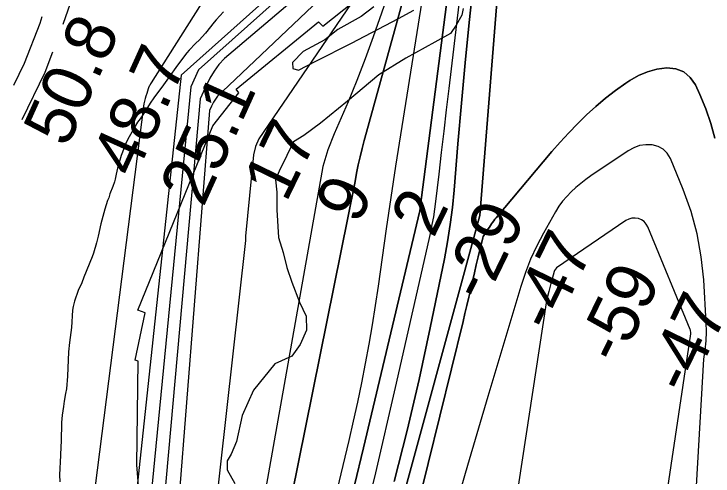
# Model space of a CAD drawing. Extents: x 3161665 to 3199565, y 885729 to 911164.
# Drawn here: x 3176508 to 3177449, y 904620 to 905241 of the extents above; entities that cross this region are included whole.
import ezdxf

# ---------------------------------------------------------------- set-up
doc = ezdxf.new("R2010")
doc.units = 0
for name, color, linetype in [('V-RIVR-EDGE', 7, 'Continuous'), ('V-RIVR-RANG', 7, 'Continuous'), ('V-ROAD-CNTR', 7, 'Continuous'), ('V-RRAP-RVMT', 7, 'Continuous'), ('V-SITE-VEGE', 7, 'Continuous'), ('V-TOPO-DPTH', 7, 'Continuous'), ('V-TOPO-MAJR', 7, 'Continuous'), ('V-TOPO-MINR', 7, 'Continuous'), ('V-TOPO-WATR', 7, 'Continuous')]:
    doc.layers.add(name, color=color, linetype=linetype)

msp = doc.modelspace()

# ---------------------------------------------------------------- linework, layer by layer
at = {"layer": 'V-RIVR-EDGE'}
for points in [[(3177112.55, 905248), (3177111.1, 905239.42), (3177103.43, 905225.61), (3177095.78, 905214.66), (3177074.77, 905202.79), (3177035.61, 905181.42), (3176999.31, 905159.1), (3176957.26, 905123.44), (3176920.94, 905093.96), (3176898.49, 905077.33), (3176884.64, 905068.78), (3176875.53, 905050.68), (3176864.99, 905029.25), (3176860.19, 905017.81), (3176862.06, 905001.12), (3176862, 904977.27), (3176864.29, 904940.07), (3176870.44, 904920.03), (3176875.64, 904899.99), (3176882.26, 904880.42), (3176892.69, 904853.21), (3176901.7, 904834.59), (3176902.13, 904815.51), (3176893.5, 904796.46), (3176882.02, 904780.75), (3176859.58, 904770.32), (3176830.88, 904735.1), (3176815.53, 904700.8), (3176807.82, 904666.01), (3176800.62, 904648.86), (3176795.35, 904639.81), (3176795.33, 904627.89), (3176805.77, 904609.74)], [(3176992.38, 905250.2), (3176975.66, 905237.37), (3176944.14, 905219.8), (3176926.46, 905206.02), (3176897.34, 905190.35), (3176882.99, 905175.6), (3176883.45, 905167.49), (3176891.08, 905165.09), (3176914.47, 905177.43), (3176962.7, 905201.63), (3177025.73, 905234.86), (3177046.26, 905245.78)]]:
    msp.add_lwpolyline(points, dxfattribs=at)
at = {"layer": 'V-ROAD-CNTR'}
for points in [[(3176574.79, 905227.32), (3176596.94, 905291.64), (3176602.3, 905323.16)], [(3176508.4, 905144.94), (3176522.62, 905174.58), (3176543.5, 905228.58), (3176546.51, 905237.31)], [(3176519.55, 905098.82), (3176550.18, 905162.67), (3176560.7, 905189.89)]]:
    msp.add_lwpolyline(points, dxfattribs=at)
at = {"layer": 'V-RRAP-RVMT'}
msp.add_lwpolyline([(3176677.93, 904584.4), (3176673.57, 904634.55), (3176675.63, 904774.03), (3176671.43, 904775.27), (3176685.02, 904838.92), (3176675.17, 904842.62), (3176776.01, 905090.45), (3176811.04, 905134.87), (3176807.55, 905139.59), (3176918.34, 905230.4), (3176923.78, 905224.2), (3177078.15, 905347.36), (3177066.46, 905350.76), (3177097.77, 905489.18), (3177110.03, 905569.8)], dxfattribs=at)
at = {"layer": 'V-SITE-VEGE'}
for p, q in [((3176790.32, 905243.85), (3176780.26, 905232.73)), ((3176777.89, 905230), (3176766.24, 905215.16)), ((3176780.26, 905232.73), (3176777.89, 905230)), ((3176766.24, 905215.16), (3176761.51, 905209.89)), ((3176757.96, 905206.19), (3176752.64, 905201.31)), ((3176761.51, 905209.89), (3176757.96, 905206.19)), ((3176752.64, 905201.31), (3176744.16, 905192.34)), ((3176741, 905188.64), (3176736.65, 905182.58)), ((3176744.16, 905192.34), (3176741, 905188.64)), ((3176736.65, 905182.58), (3176726.38, 905168.91)), ((3176726.38, 905168.91), (3176718.47, 905157.98)), ((3176718.47, 905157.98), (3176709.78, 905145.48)), ((3176709.78, 905145.48), (3176696.74, 905128.1)), ((3176691.8, 905120.87), (3176683.49, 905107.98)), ((3176696.74, 905128.1), (3176691.8, 905120.87)), ((3176683.49, 905107.98), (3176678.15, 905099.97)), ((3176674.79, 905095.28), (3176670.04, 905087.66)), ((3176678.15, 905099.97), (3176674.79, 905095.28)), ((3176668.66, 905084.92), (3176663.31, 905075.54)), ((3176670.04, 905087.66), (3176668.66, 905084.92)), ((3176663.31, 905075.54), (3176659.94, 905068.7)), ((3176659.94, 905068.7), (3176652.78, 905050.5)), ((3176652.78, 905050.5), (3176647.59, 905033.47)), ((3176647.59, 905033.47), (3176645.78, 905025.25)), ((3176644.57, 905018.79), (3176643.76, 905015.26)), ((3176645.78, 905025.25), (3176644.57, 905018.79)), ((3176641.57, 905008.8), (3176637.59, 904998.82)), ((3176643.76, 905015.26), (3176641.57, 905008.8)), ((3176637.59, 904998.82), (3176636, 904993.74)), ((3176634.41, 904990.02), (3176630.81, 904978.47)), ((3176636, 904993.74), (3176634.41, 904990.02)), ((3176630.81, 904978.47), (3176625.41, 904958.5)), ((3176625.41, 904958.5), (3176621.79, 904942.25)), ((3176621.79, 904942.25), (3176619.38, 904933.24)), ((3176619.38, 904933.24), (3176615.38, 904919.35)), ((3176613.59, 904914.46), (3176602.46, 904886.87)), ((3176615.38, 904919.35), (3176613.59, 904914.46)), ((3176602.46, 904886.87), (3176599.87, 904879.24)), ((3176599.87, 904879.24), (3176594.91, 904868.87)), ((3176594.91, 904868.87), (3176589.93, 904854.78)), ((3176587.93, 904847.35), (3176587.12, 904842.64)), ((3176589.93, 904854.78), (3176587.93, 904847.35)), ((3176587.12, 904842.64), (3176585.61, 904819.12)), ((3176585.61, 904819.12), (3176583.15, 904799.14)), ((3176583.15, 904799.14), (3176581.9, 904786.4)), ((3176581.9, 904786.4), (3176580.54, 904753.66)), ((3176580.54, 904753.66), (3176578.88, 904737.01)), ((3176578.88, 904737.01), (3176577.87, 904730.35)), ((3176577.87, 904730.35), (3176576.04, 904720.36)), ((3176576.04, 904720.36), (3176575.02, 904712.91)), ((3176575.02, 904712.91), (3176573.2, 904701.55)), ((3176573.2, 904701.55), (3176572.16, 904691.36)), ((3176572.16, 904691.36), (3176572.02, 904666.07)), ((3176571.39, 904659.41), (3176571.13, 904647.25)), ((3176572.02, 904666.07), (3176571.39, 904659.41)), ((3176571.13, 904647.25), (3176569.81, 904621.18)), ((3176569.81, 904621.18), (3176570.15, 904611.77))]:
    msp.add_line(p, q, dxfattribs=at)
at = {"layer": 'V-TOPO-DPTH'}
for points in [[(3177075.42, 906690.56), (3177186.19, 905723.82), (3177187.86, 905710.94), (3177189.5, 905698.06), (3177191.09, 905685.18), (3177192.63, 905672.29), (3177177.39, 905432.65), (3177176.13, 905429.27), (3177174.93, 905425.87), (3177173.87, 905422.42), (3177172.93, 905418.95), (3177172.18, 905415.43), (3177171.56, 905411.88), (3177171.48, 905411.32), (3177170.93, 905407.47), (3177170.43, 905403.61), (3177169.97, 905399.74), (3177169.56, 905395.87), (3177166.87, 905369.27), (3177165.42, 905352.09), (3177164.35, 905334.89), (3177135.25, 904970.05), (3176853.33, 903936.81)], [(3176853.33, 903936.81), (3177135.25, 904970.05), (3177164.35, 905334.89), (3177165.42, 905352.09), (3177166.87, 905369.27), (3177169.56, 905395.87), (3177169.97, 905399.74), (3177170.43, 905403.61), (3177170.93, 905407.47), (3177171.48, 905411.32), (3177171.56, 905411.88), (3177172.18, 905415.43), (3177172.93, 905418.95), (3177173.87, 905422.42), (3177174.93, 905425.87), (3177176.13, 905429.27), (3177177.39, 905432.65), (3177192.63, 905672.29), (3177191.09, 905685.18), (3177189.5, 905698.06), (3177187.86, 905710.94), (3177186.19, 905723.82), (3177075.42, 906690.56)], [(3176749, 903934.76), (3176967.29, 905015.73), (3176969.35, 905026.83), (3176971.65, 905037.88), (3176974.2, 905048.89), (3176976.85, 905059.87), (3176979.68, 905070.81), (3176982.6, 905081.72), (3177065.32, 905380.96)], [(3176749, 903934.76), (3176967.29, 905015.73), (3176969.35, 905026.83), (3176971.65, 905037.88), (3176974.2, 905048.89), (3176976.85, 905059.87), (3176979.68, 905070.81), (3176982.6, 905081.72), (3177065.32, 905380.96)], [(3176942.27, 904506.95), (3176978.49, 904657.41), (3177054.4, 904976.01), (3177054.44, 904976.19), (3177054.48, 904976.37), (3177054.51, 904976.55), (3177054.54, 904976.73), (3177054.66, 904977.57), (3177054.75, 904978.17), (3177054.83, 904978.78), (3177054.91, 904979.38), (3177054.99, 904979.98), (3177103.92, 905358.31)], [(3177103.92, 905358.31), (3177054.99, 904979.98), (3177054.91, 904979.38), (3177054.83, 904978.78), (3177054.75, 904978.17), (3177054.66, 904977.57), (3177054.54, 904976.73), (3177054.51, 904976.55), (3177054.48, 904976.37), (3177054.44, 904976.19), (3177054.4, 904976.01), (3176978.49, 904657.41), (3176942.27, 904506.95)], [(3177027.58, 905351.18), (3176837.83, 905073.11), (3176833.44, 905062.79), (3176830.76, 905051.46), (3176820.11, 904942.22), (3176819.74, 904936.09), (3176707.95, 903933.96)], [(3177126.73, 905283.74), (3177120.94, 905229.41), (3177115.47, 905175.06), (3177110.45, 905120.67), (3177105.75, 905066.24), (3177100.63, 905003.95), (3177098.29, 904980.71), (3177095.41, 904957.54), (3177091.7, 904934.5), (3177087.43, 904911.54), (3177068.46, 904818.71), (3177053.54, 904749.58), (3177037.6, 904680.69), (3177020.14, 904612.18)], [(3177020.14, 904612.18), (3177037.6, 904680.69), (3177053.54, 904749.58), (3177068.46, 904818.71), (3177087.43, 904911.54), (3177091.7, 904934.5), (3177095.41, 904957.54), (3177098.29, 904980.71), (3177100.63, 905003.95), (3177105.75, 905066.24), (3177110.45, 905120.67), (3177115.47, 905175.06), (3177120.94, 905229.41), (3177126.73, 905283.74)], [(3177451.33, 905073.72), (3177446.01, 905093.68), (3177439.15, 905113.17), (3177431.27, 905132.34), (3177425.28, 905145.42), (3177418.15, 905155.37), (3177409.59, 905162.91), (3177398.89, 905166.85), (3177386.75, 905168.39), (3177373.51, 905166.42), (3177360.72, 905163.14), (3177348.62, 905157.88), (3177336.97, 905151.3), (3177331.47, 905147.59), (3177317.69, 905137.77), (3177304.26, 905127.51), (3177291.37, 905116.6), (3177278.82, 905105.25), (3177278.73, 905105.17), (3177266.61, 905093.25), (3177254.76, 905081.08), (3177243.31, 905068.53), (3177232.14, 905055.72), (3177157.19, 904966.91), (3177155.53, 904964.87), (3177153.92, 904962.8), (3177152.37, 904960.67), (3177150.88, 904958.51), (3177149.42, 904956.31), (3177147.97, 904954.12)], [(3177147.97, 904954.12), (3177149.42, 904956.31), (3177150.88, 904958.51), (3177152.37, 904960.67), (3177153.92, 904962.8), (3177155.53, 904964.87), (3177157.19, 904966.91), (3177232.14, 905055.72), (3177243.31, 905068.53), (3177254.76, 905081.08), (3177266.61, 905093.25), (3177278.73, 905105.17), (3177278.82, 905105.25), (3177291.37, 905116.6), (3177304.26, 905127.51), (3177317.69, 905137.77), (3177331.47, 905147.59), (3177336.97, 905151.3), (3177348.62, 905157.88), (3177360.72, 905163.14), (3177373.51, 905166.42), (3177386.75, 905168.39), (3177398.89, 905166.85), (3177409.59, 905162.91), (3177418.15, 905155.37), (3177425.28, 905145.42), (3177431.27, 905132.34), (3177439.15, 905113.17), (3177446.01, 905093.68), (3177451.33, 905073.72)], [(3177147.97, 904954.12), (3177146.53, 904951.92), (3177145.08, 904949.72), (3177139.81, 904941.64), (3177139.45, 904941.04), (3177139.16, 904940.42), (3177139.02, 904939.98), (3177132.98, 904914.47), (3177130.41, 904903.56), (3177127.87, 904892.64), (3177125.35, 904881.71), (3177122.86, 904870.78), (3177120.36, 904859.85), (3177117.81, 904848.93), (3177115.21, 904838.02), (3177112.56, 904827.13), (3177034.4, 904509.05)], [(3177034.4, 904509.05), (3177112.56, 904827.13), (3177115.21, 904838.02), (3177117.81, 904848.93), (3177120.36, 904859.85), (3177122.86, 904870.78), (3177125.35, 904881.71), (3177127.87, 904892.64), (3177130.41, 904903.56), (3177132.98, 904914.47), (3177139.02, 904939.98), (3177139.16, 904940.42), (3177139.45, 904941.04), (3177139.81, 904941.64), (3177145.08, 904949.72), (3177146.53, 904951.92), (3177147.97, 904954.12)]]:
    msp.add_lwpolyline(points, dxfattribs=at)
at = {"layer": 'V-TOPO-MAJR'}
for points in [[(3177029.11, 905502.91), (3177028.28, 905493.98), (3177026.79, 905485.13), (3177024.88, 905476.34), (3177007.36, 905408.07), (3177005.02, 905399.52), (3177002.52, 905391.02), (3176999.76, 905382.6), (3176756.74, 905165.74), (3176746.16, 905142.78), (3176660.53, 904263.81), (3176662.11, 904247), (3176629.03, 903932.41)], [(3177369.52, 903623.16), (3177436.75, 904776.72), (3177438.52, 904788.98), (3177439.71, 904801.29), (3177440.03, 904813.65), (3177439.76, 904826.04), (3177436.5, 904883.28), (3177433.14, 904914.45), (3177427.75, 904945.15), (3177419.32, 904975.16), (3177408.86, 905004.7), (3177391.58, 905046.64), (3177387.23, 905053.59), (3177381.88, 905059.19), (3177375.01, 905062.78), (3177367.14, 905065.02), (3177358.54, 905065.04), (3177350.23, 905063.89), (3177342.35, 905061.01), (3177334.76, 905056.98), (3177284.74, 905023.03), (3177277.78, 905018.06), (3177270.99, 905012.87), (3177264.45, 905007.37), (3177258.09, 905001.65), (3177252.16, 904995.53), (3177246.62, 904989.1), (3177241.69, 904982.2), (3177237.15, 904974.99), (3177220.86, 904946.33), (3177211.78, 904928.99), (3177203.51, 904911.3), (3177196.46, 904893.09), (3177190.23, 904874.53), (3177146.14, 904726.6), (3177118.69, 904633.75), (3177091.53, 904540.83)]]:
    msp.add_lwpolyline(points, dxfattribs=at)
at = {"layer": 'V-TOPO-MINR'}
for points in [[(3177075.42, 906690.56), (3177186.19, 905723.82), (3177187.86, 905710.94), (3177189.5, 905698.06), (3177191.09, 905685.18), (3177192.63, 905672.29), (3177177.39, 905432.65), (3177176.13, 905429.27), (3177174.93, 905425.87), (3177173.87, 905422.42), (3177172.93, 905418.95), (3177172.18, 905415.43), (3177171.56, 905411.88), (3177171.48, 905411.32), (3177170.93, 905407.47), (3177170.43, 905403.61), (3177169.97, 905399.74), (3177169.56, 905395.87), (3177166.87, 905369.27), (3177165.42, 905352.09), (3177164.35, 905334.89), (3177135.25, 904970.05), (3176853.33, 903936.81)], [(3176986.89, 905413.42), (3176989.12, 905409.99), (3176990.65, 905406.36), (3176991.14, 905402.46), (3176990.94, 905398.36), (3176990.06, 905393.83), (3176989.63, 905391.85), (3176989.14, 905389.89), (3176988.55, 905387.96), (3176987.89, 905386.04), (3176733.49, 905158.71), (3176602.06, 903931.88)], [(3176831.49, 905367.44), (3176692.84, 905148.18), (3176692.21, 905147.04), (3176691.6, 905145.9), (3176691.01, 905144.75), (3176690.44, 905143.58), (3176689.46, 905141.53), (3176689.39, 905141.39), (3176689.32, 905141.24), (3176689.25, 905141.1), (3176689.18, 905140.96), (3176689.11, 905140.81), (3176689.04, 905140.67), (3176688.99, 905140.52), (3176688.94, 905140.37), (3176686.99, 905133.85), (3176685.99, 905130.44), (3176685, 905127.02), (3176684.02, 905123.59), (3176683.07, 905120.16), (3176536.83, 903973.19)], [(3177046.18, 905366), (3176991.6, 905210.03), (3176980.92, 905180.66), (3176969.76, 905151.49), (3176957.89, 905122.6), (3176945.54, 905093.9), (3176939.21, 905079.67), (3176930.8, 905057.93), (3176923.85, 905035.8), (3176728.49, 903934.36)], [(3177120.59, 905367.67), (3177093.53, 905140.77), (3177090.11, 905111.98), (3177086.7, 905083.18), (3177083.3, 905054.38), (3177079.92, 905025.57), (3177075.6, 904988.69), (3177074.23, 904978.35), (3177072.64, 904968.06), (3177070.72, 904957.82), (3177068.59, 904947.61), (3177021.39, 904738.42), (3176994.7, 904623.84), (3176966.95, 904509.53)], [(3177005.71, 905362.51), (3176791.77, 905181.02), (3176784.08, 905173.04), (3176777.6, 905164.05), (3176771.93, 905154.38), (3176765.51, 905141.34), (3176758.83, 905126.85), (3176651.81, 903932.85)], [(3177103.92, 905358.31), (3177054.99, 904979.98), (3177054.91, 904979.38), (3177054.83, 904978.78), (3177054.75, 904978.17), (3177054.66, 904977.57), (3177054.54, 904976.73), (3177054.51, 904976.55), (3177054.48, 904976.37), (3177054.44, 904976.19), (3177054.4, 904976.01), (3176978.49, 904657.41), (3176942.27, 904506.95)], [(3177014.53, 905350.92), (3176788.74, 905136.45), (3176785.21, 905133.44), (3176782.01, 905130.15), (3176779.33, 905126.43), (3176776.98, 905122.43), (3176774.28, 905116.95), (3176771.5, 905110.92), (3176678.52, 903933.38)], [(3177027.58, 905351.18), (3176837.83, 905073.11), (3176833.44, 905062.79), (3176830.76, 905051.46), (3176820.11, 904942.22), (3176819.74, 904936.09), (3176707.95, 903933.96)], [(3177070.41, 905342.56), (3177021.85, 905036.27), (3177018.56, 905015.15), (3177015.33, 904994.02), (3177012.21, 904972.88), (3177009.15, 904951.72), (3176998.24, 904874.91), (3176994.36, 904848.81), (3176990.24, 904822.75), (3176985.77, 904796.74), (3176981.08, 904770.77), (3176976.01, 904744.87), (3176970.69, 904719.03), (3176964.98, 904693.27), (3176959.01, 904667.57), (3176908.68, 904457.97)], [(3177126.73, 905283.74), (3177120.94, 905229.41), (3177115.47, 905175.06), (3177110.45, 905120.67), (3177105.75, 905066.24), (3177100.63, 905003.95), (3177098.29, 904980.71), (3177095.41, 904957.54), (3177091.7, 904934.5), (3177087.43, 904911.54), (3177068.46, 904818.71), (3177053.54, 904749.58), (3177037.6, 904680.69), (3177020.14, 904612.18)], [(3177451.33, 905073.72), (3177446.01, 905093.68), (3177439.15, 905113.17), (3177431.27, 905132.34), (3177425.28, 905145.42), (3177418.15, 905155.37), (3177409.59, 905162.91), (3177398.89, 905166.85), (3177386.75, 905168.39), (3177373.51, 905166.42), (3177360.72, 905163.14), (3177348.62, 905157.88), (3177336.97, 905151.3), (3177331.47, 905147.59), (3177317.69, 905137.77), (3177304.26, 905127.51), (3177291.37, 905116.6), (3177278.82, 905105.25), (3177278.73, 905105.17), (3177266.61, 905093.25), (3177254.76, 905081.08), (3177243.31, 905068.53), (3177232.14, 905055.72), (3177157.19, 904966.91), (3177155.53, 904964.87), (3177153.92, 904962.8), (3177152.37, 904960.67), (3177150.88, 904958.51), (3177149.42, 904956.31), (3177147.97, 904954.12)], [(3177356.21, 904961.6), (3177352.65, 904963.97), (3177348.57, 904965.76), (3177344.13, 904966.37), (3177339.82, 904966.24), (3177335.69, 904964.98), (3177331.68, 904962.98), (3177238.5, 904899.52), (3177236.9, 904897.92), (3177235.76, 904895.76), (3177235.31, 904894.52), (3177233.81, 904889.5), (3177232.89, 904886.35), (3177231.98, 904883.19), (3177231.1, 904880.02), (3177230.24, 904876.85), (3177229.21, 904872.98), (3177227.91, 904867.85), (3177226.68, 904862.71), (3177225.58, 904857.54), (3177224.56, 904852.35), (3177045.58, 903681.58)], [(3177239.66, 903610.55), (3177419.08, 904810.85), (3177419.19, 904812.13), (3177418.62, 904815.67), (3177418.33, 904816.47), (3177361.26, 904954.51), (3177359, 904958.35), (3177356.21, 904961.6)], [(3177147.97, 904954.12), (3177146.53, 904951.92), (3177145.08, 904949.72), (3177139.81, 904941.64), (3177139.45, 904941.04), (3177139.16, 904940.42), (3177139.02, 904939.98), (3177132.98, 904914.47), (3177130.41, 904903.56), (3177127.87, 904892.64), (3177125.35, 904881.71), (3177122.86, 904870.78), (3177120.36, 904859.85), (3177117.81, 904848.93), (3177115.21, 904838.02), (3177112.56, 904827.13), (3177034.4, 904509.05)]]:
    msp.add_lwpolyline(points, dxfattribs=at)
at = {"layer": 'V-TOPO-WATR'}
msp.add_lwpolyline([(3177065.32, 905380.96), (3176982.6, 905081.72), (3176979.68, 905070.81), (3176976.85, 905059.87), (3176974.2, 905048.89), (3176971.65, 905037.88), (3176969.35, 905026.83), (3176967.29, 905015.73), (3176749, 903934.76)], dxfattribs=at)

# ---------------------------------------------------------------- texts
at = {"layer": 'V-RIVR-RANG'}
for s, rotation, p in [('50.8', 65.64833, (3176579.7, 905059.6)), ('48.7', 65.64833, (3176670.91, 905018.59)), ('25.1', 65.64833, (3176763.09, 904979.75)), ('17', 64.12111, (3176874.53, 904985.94)), ('9', 64.12111, (3176971.33, 904956.29)), ('2', 64.12111, (3177072.8, 904938.15)), ('-29', 64.12111, (3177141.34, 904850.67)), ('-47', 64.12111, (3177232.83, 904810.11)), ('-59', 64.12111, (3177323.02, 904766.96)), ('-47', 64.12111, (3177414.59, 904726.65))]:
    msp.add_text(s, height=67, rotation=rotation, dxfattribs=at).set_placement(p)

doc.saveas('drawing.dxf')
